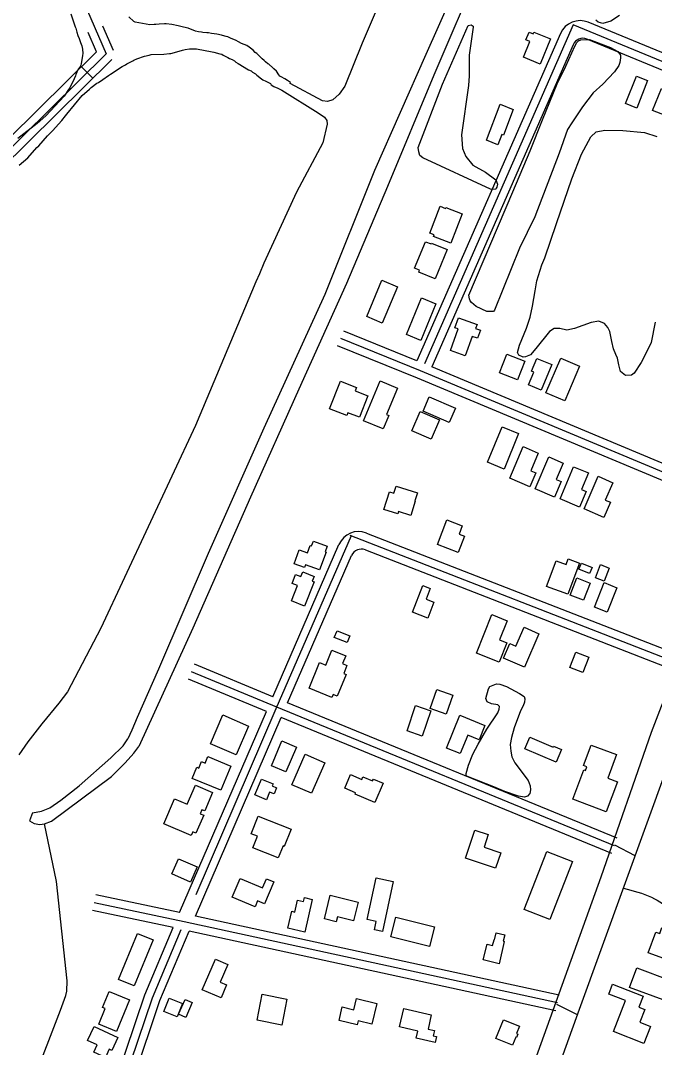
# Model space of a CAD drawing. Extents: x 3683613 to 3738215, y 469626 to 495384.
# Drawn here: x 3702002 to 3703185, y 487942 to 489859 of the extents above; entities that cross this region are included whole.
import ezdxf

# ---------------------------------------------------------------- set-up
doc = ezdxf.new("R2010")
doc.units = 0
for name, color, linetype in [('V-BLDG-OTLN', 7, 'Continuous'), ('V-ROAD-CNTR', 7, 'Continuous'), ('V-SITE-VEGE', 7, 'Continuous'), ('V-TOPO-SHOR', 7, 'Continuous')]:
    doc.layers.add(name, color=color, linetype=linetype)

msp = doc.modelspace()

# ---------------------------------------------------------------- linework, layer by layer
at = {"layer": 'V-BLDG-OTLN'}
for points in [[(3702940.3, 489790.2), (3702952.4, 489819.5), (3702944.8, 489822.6), (3702950.8, 489837), (3702958.6, 489833.7), (3702960, 489837.1), (3702991.1, 489824.2), (3702971.6, 489777.2)], [(3703130.9, 489703.6), (3703151.1, 489754.9), (3703172.1, 489746.6), (3703151.9, 489695.3)], [(3703213.3, 489678.2), (3703181.4, 489690.9), (3703197.8, 489731.8), (3703207.3, 489728), (3703208.7, 489731.5), (3703216.7, 489728.3), (3703215.3, 489724.7), (3703229.6, 489719)], [(3702921.3, 489692.9), (3702903.1, 489645), (3702900.1, 489646.2), (3702892.8, 489626.9), (3702871.2, 489635.1), (3702896.7, 489702.3)], [(3702825.8, 489497.9), (3702804.7, 489443.1), (3702772.7, 489455.5), (3702773.9, 489458.6), (3702765.6, 489461.8), (3702784.9, 489511.9), (3702795.2, 489507.9), (3702795.8, 489509.5)], [(3702798.1, 489431.2), (3702775.8, 489376.8), (3702745.2, 489389.3), (3702746.6, 489392.5), (3702737.1, 489396.4), (3702757.4, 489445.9), (3702767.9, 489441.6), (3702768.6, 489443.3)], [(3702648.1, 489306), (3702676.2, 489373.9), (3702705.1, 489361.9), (3702677, 489294.1)], [(3702777, 489330), (3702748.9, 489261.8), (3702721.9, 489272.9), (3702750, 489341.1)], [(3702844.7, 489269.2), (3702831.6, 489232.8), (3702804.3, 489242.6), (3702818.8, 489283), (3702812.5, 489285.3), (3702819.1, 489303.8), (3702853.8, 489291.3), (3702851.2, 489284.1), (3702860, 489281), (3702854.5, 489265.6)], [(3702909.4, 489236), (3702942.8, 489222.9), (3702929.2, 489188.2), (3702895.8, 489201.3)], [(3702993.4, 489216.5), (3702973.6, 489169.1), (3702950, 489179), (3702959.8, 489202.5), (3702955.6, 489204.3), (3702965.6, 489228.2)], [(3703044.8, 489213.4), (3703017.4, 489149), (3702982.4, 489163.9), (3703009.9, 489228.3)], [(3702650.3, 489158.4), (3702634.6, 489118.2), (3702612.9, 489126.6), (3702610.9, 489121.4), (3702578.5, 489134), (3702598.7, 489185.9), (3702628.9, 489174.1), (3702626.4, 489167.7)], [(3702642, 489111.5), (3702673, 489186.2), (3702705.4, 489172.8), (3702684.8, 489123.3), (3702688.9, 489121.6), (3702678.4, 489096.4)], [(3702764.5, 489156.3), (3702813.6, 489135.1), (3702802, 489108.4), (3702753, 489129.6)], [(3702747.5, 489128.9), (3702783.9, 489113.2), (3702768.4, 489077.3), (3702732, 489093)], [(3702931.2, 489088), (3702904.2, 489021.7), (3702873.4, 489034.3), (3702900.4, 489100.6)], [(3702914.8, 489004.4), (3702940, 489063.5), (3702968.1, 489051.5), (3702954.1, 489018.5), (3702963.7, 489014.4), (3702952.5, 488988.3)], [(3702962, 488984.9), (3702987.5, 489044.3), (3703014.4, 489032.8), (3703001.2, 489002.1), (3703010.6, 488998.1), (3702998.2, 488969.3)], [(3703008.7, 488965.8), (3703033.9, 489026), (3703061.8, 489014.4), (3703048.7, 488983.2), (3703057.4, 488979.5), (3703045.2, 488950.5)], [(3703053.5, 488947.1), (3703079.8, 489008.1), (3703107.2, 488996.2), (3703093.2, 488963.7), (3703102.7, 488959.6), (3703090.4, 488931.1)], [(3702738.6, 488961.7), (3702730.3, 488935), (3702707.1, 488942.1), (3702705.8, 488937.9), (3702679.8, 488945.9), (3702690.2, 488979.3), (3702698.8, 488976.7), (3702702.8, 488989.7), (3702742.5, 488977.5), (3702737.7, 488962)], [(3702780, 488880.6), (3702797.4, 488926.6), (3702826.2, 488915.7), (3702820.3, 488900.1), (3702830.4, 488896.3), (3702818.8, 488865.9)], [(3702572.1, 488866.7), (3702560.1, 488833.4), (3702533.8, 488842.9), (3702532, 488838), (3702512.8, 488844.9), (3702522, 488870.6), (3702537.4, 488865), (3702542.5, 488879.1), (3702545.1, 488878.2), (3702548.3, 488886.8), (3702574, 488877.6), (3702570.3, 488867.3)], [(3702983.7, 488802.7), (3703001.4, 488850.5), (3703019.9, 488843.6), (3703023.8, 488854.1), (3703045.2, 488846.2), (3703023.5, 488787.9)], [(3703063.9, 488826.4), (3703044, 488834.5), (3703048.7, 488846), (3703068.6, 488837.8)], [(3703100.5, 488836.8), (3703091.2, 488812.6), (3703074.6, 488818.9), (3703083.9, 488843.2)], [(3702549.8, 488811.1), (3702532, 488765.9), (3702507.5, 488775.6), (3702518.7, 488804.1), (3702508.6, 488808.1), (3702515.2, 488824.7), (3702525, 488820.9), (3702528.5, 488829.7), (3702549.8, 488821.3), (3702546.3, 488812.5)], [(3703027.5, 488786.4), (3703039.8, 488818.4), (3703065, 488808.8), (3703052.7, 488776.7)], [(3702733.1, 488754.6), (3702752.8, 488804.4), (3702766.6, 488799), (3702758.6, 488779), (3702773.4, 488773.1), (3702761.7, 488743.4)], [(3703072.8, 488763.7), (3703090.8, 488809.6), (3703114.7, 488800.2), (3703096.8, 488754.3)], [(3702852.8, 488678), (3702881.6, 488750), (3702910.1, 488738.6), (3702895.8, 488703), (3702909.5, 488697.5), (3702895, 488661.1)], [(3702611.2, 488697.7), (3702587.4, 488707.5), (3702592.6, 488720), (3702616.4, 488710.1)], [(3702969.2, 488714.3), (3702942.1, 488652), (3702903, 488669), (3702914.9, 488696.2), (3702926.3, 488691.3), (3702941.6, 488726.3)], [(3702540.4, 488612.7), (3702560.1, 488660.6), (3702571.7, 488655.8), (3702583.1, 488683.6), (3702608.8, 488673), (3702602.9, 488658.6), (3702611, 488655.3), (3702604.9, 488640.3), (3702609.3, 488638.5), (3702592.6, 488598), (3702585.1, 488601), (3702582.8, 488595.3)], [(3703027.1, 488651.2), (3703038, 488679.9), (3703062.2, 488670.7), (3703051.3, 488642)], [(3702808.5, 488599.6), (3702796.2, 488564.3), (3702766.2, 488574.8), (3702778.5, 488610.1)], [(3702767.6, 488570.7), (3702751.7, 488523.2), (3702723.1, 488532.8), (3702739, 488580.3)], [(3702356.2, 488509), (3702379.2, 488562.7), (3702427.3, 488542), (3702404.3, 488488.4)], [(3702797, 488500.8), (3702821.8, 488562.1), (3702868.3, 488543.3), (3702857.5, 488516.6), (3702836.5, 488525.1), (3702822.5, 488490.5)], [(3702516.8, 488502.7), (3702497.1, 488456.3), (3702470, 488467.9), (3702489.7, 488514.2)], [(3702952.5, 488521.4), (3702996, 488502.9), (3702996.8, 488504.6), (3703011.4, 488498.4), (3703001.4, 488474.9), (3702943.2, 488499.6)], [(3703066.6, 488506.6), (3703114.1, 488488.9), (3703097.7, 488444.9), (3703115.8, 488438.1), (3703094.8, 488382), (3703032.4, 488405.3), (3703053, 488460.4), (3703056.5, 488459.1), (3703059, 488465.9), (3703052.4, 488468.4)], [(3702533.1, 488489.3), (3702569.5, 488473.6), (3702544.8, 488416.5), (3702508.4, 488432.2)], [(3702394.2, 488467.4), (3702375.6, 488422.2), (3702321.9, 488444.3), (3702330.6, 488465.4), (3702334.7, 488463.7), (3702339.6, 488475.8), (3702346.7, 488472.9), (3702351.7, 488484.9)], [(3702663.3, 488399.1), (3702626.1, 488414.8), (3702627.2, 488417.4), (3702607.1, 488425.8), (3702617.8, 488451.3), (3702638.7, 488442.5), (3702640.6, 488447.2), (3702658.9, 488439.5), (3702660.4, 488443.2), (3702678.6, 488435.5)], [(3702328.2, 488432), (3702360.4, 488418.1), (3702345.6, 488383.7), (3702340.5, 488385.9), (3702337.3, 488378.4), (3702343.7, 488375.7), (3702329.2, 488342.2), (3702323.4, 488344.6), (3702320.4, 488337.5), (3702269, 488359.7), (3702289.2, 488406.4), (3702312.8, 488396.2)], [(3702439.3, 488413.4), (3702451.7, 488443), (3702473.1, 488434), (3702471.6, 488430.4), (3702479.8, 488427), (3702474.9, 488415.3), (3702466.7, 488418.7), (3702460.7, 488404.4)], [(3702506.8, 488349.5), (3702494, 488317.5), (3702491.8, 488318.4), (3702482.8, 488295.8), (3702435.4, 488314.7), (3702444, 488336.3), (3702432.3, 488341), (3702445.4, 488374)], [(3702888.4, 488276.7), (3702832.2, 488295.5), (3702849.7, 488348), (3702874.7, 488339.6), (3702866.9, 488316), (3702898.1, 488305.6)], [(3703031.9, 488289), (3702989.7, 488180.9), (3702941.6, 488199.6), (3702983.8, 488307.7)], [(3702318.8, 488250.7), (3702284.3, 488266.1), (3702296.9, 488294.4), (3702331.4, 488279)], [(3702396.8, 488222.8), (3702411.5, 488257.6), (3702453.5, 488239.9), (3702460.7, 488256.9), (3702474.4, 488251.1), (3702457.2, 488210.5), (3702444.4, 488215.9), (3702439.7, 488204.7)], [(3702697.5, 488251.7), (3702677.4, 488158.5), (3702662.3, 488161.7), (3702665.6, 488177.3), (3702649, 488180.8), (3702665.7, 488258.5)], [(3702532.2, 488157.3), (3702500.6, 488164.6), (3702508, 488196.3), (3702513.7, 488195), (3702518.9, 488217.3), (3702530, 488214.7), (3702531.6, 488221.8), (3702546.3, 488218.4)], [(3702579.9, 488226.4), (3702631.9, 488213.6), (3702623.3, 488178.5), (3702593.5, 488185.8), (3702591.2, 488176.6), (3702569, 488182)], [(3702765, 488130.4), (3702693.2, 488148.5), (3702702.5, 488185.2), (3702774.3, 488167.1)], [(3703288.5, 488077.3), (3703173.4, 488118.5), (3703187.3, 488157.3), (3703194.8, 488154.7), (3703198.9, 488166), (3703213, 488160.9), (3703208.7, 488149), (3703302.2, 488115.5)], [(3702184.7, 488069.1), (3702220.1, 488155), (3702249.4, 488142.9), (3702214, 488057)], [(3702865.4, 488105.5), (3702872.4, 488134.7), (3702882.9, 488132.2), (3702885.5, 488143), (3702886.6, 488142.8), (3702889.8, 488156.2), (3702905.5, 488152.5), (3702902.7, 488140.6), (3702904.7, 488140.1), (3702894.8, 488098.5)], [(3702376.2, 488034.9), (3702341, 488050), (3702365.5, 488107.2), (3702388.7, 488097.3), (3702374.5, 488064.2), (3702386.5, 488059)], [(3703201.2, 488030.9), (3703138.4, 488054.1), (3703151.9, 488090.6), (3703214.7, 488067.4)], [(3702205.1, 488031.1), (3702180.7, 487972), (3702147.9, 487985.6), (3702160, 488014.7), (3702154.6, 488016.9), (3702167, 488046.9)], [(3703165.2, 487949.5), (3703108.2, 487971.8), (3703130.8, 488029.6), (3703099.6, 488041.8), (3703106.8, 488060.2), (3703163.7, 488037.9), (3703155.8, 488017.7), (3703167, 488013.3), (3703157.7, 487989.4), (3703177.7, 487981.6)], [(3702279.3, 488034.2), (3702303.9, 488024.4), (3702293.9, 487999.5), (3702269.4, 488009.4)], [(3702296.9, 488004.2), (3702309.2, 488032), (3702322.4, 488026.2), (3702310.2, 487998.4)], [(3702498.9, 488032.4), (3702489.5, 487983.9), (3702443.3, 487992.9), (3702452.7, 488041.4)], [(3702630.2, 487984.5), (3702596.2, 487992.7), (3702602.3, 488017.9), (3702623.9, 488012.7), (3702628.8, 488033.5), (3702666.5, 488024.4), (3702657.2, 487985.6), (3702632, 487991.7)], [(3702717.2, 488015), (3702768.4, 488003.3), (3702762.3, 487976.5), (3702774.4, 487973.8), (3702772.2, 487964.1), (3702778.1, 487962.7), (3702775.5, 487951.3), (3702740, 487959.4), (3702743.1, 487972.8), (3702709.4, 487980.5)], [(3702889.1, 487959), (3702903.3, 487993.9), (3702933.2, 487981.7), (3702927.6, 487968.1), (3702929.8, 487967.2), (3702927.2, 487960.8), (3702925.9, 487961.3), (3702919.9, 487946.4)], [(3702139, 487981.2), (3702183.5, 487960.7), (3702172.4, 487936.5), (3702167.4, 487938.8), (3702160.3, 487923.4), (3702138.6, 487933.5), (3702144.9, 487947.1), (3702127.1, 487955.3)]]:
    msp.add_lwpolyline(points, close=True, dxfattribs=at)
at = {"layer": 'V-ROAD-CNTR'}
msp.add_line((3702136.6, 489750.9), (3702115.5, 489772.2), dxfattribs=at)
for points in [[(3701717.3, 490818.9), (3702161.7, 489796.4)], [(3702175.5, 489802.4), (3702155.6, 489848.3)], [(3703602.1, 489616.3), (3703033.1, 489850.8), (3702755.6, 489218.1)], [(3703607.8, 489630.1), (3703061.4, 489855.4)], [(3702143.8, 489800.1), (3702128.1, 489836.3)], [(3703009.6, 489834.4), (3702741.7, 489223.7)], [(3703033.1, 489813.4), (3702769.5, 489212.3)], [(3703596.4, 489602.4), (3703059, 489823.9)], [(3702143.8, 489800.1), (3701266.6, 488933.6), (3701238.7, 488887.3)], [(3702161.6, 489796.7), (3701278.5, 488924.2), (3701251.6, 488879.6)], [(3702172.2, 489786), (3701290.3, 488914.9), (3701264.4, 488871.8)], [(3702741.7, 489223.7), (3702605, 489279.1)], [(3703342.3, 488956.9), (3702748.3, 489204.9), (3702599.3, 489265.2)], [(3703336.5, 488943.1), (3702742.6, 489191), (3702593.7, 489251.3)], [(3703348.1, 488970.7), (3702769.5, 489212.3)], [(3702329.4, 488227.9), (3702479.2, 488574.5), (3702619.7, 488897.6)], [(3702616.1, 488898.3), (3703233.1, 488658), (3703238.7, 488656.8)], [(3702647.3, 488902.2), (3703238.8, 488671.8)], [(3702788.7, 487436.6), (3703085.2, 488260.7), (3703179.1, 488530.6), (3703324.3, 488907.1)], [(3702837.1, 487437.3), (3703045.1, 488013.7), (3703252.3, 488584.4), (3703364.3, 488892.6)], [(3702472.5, 488596.8), (3702596.1, 488880.9)], [(3702645.4, 488870.8), (3703228.6, 488643.6)], [(3702500.3, 488585.4), (3702619.8, 488860.1)], [(3703110.5, 488318.4), (3702480.4, 488577.3), (3702321, 488643.4)], [(3702472.5, 488596.8), (3702326.8, 488657.3)], [(3702460.6, 488569.3), (3702315.3, 488629.6)], [(3703115.6, 488332.5), (3702500.3, 488585.4)], [(3702298.4, 488193.9), (3702460.6, 488569.3)], [(3702328.3, 488187.5), (3702488.3, 488557.8)], [(3703105.3, 488304.2), (3702488.3, 488557.8)], [(3703149, 488299.8), (3703110.9, 488319.7)], [(3702298.4, 488193.9), (3702142.1, 488226.8)], [(3703004.1, 488025.5), (3702307.3, 488176.7), (3702139, 488212.1)], [(3702286.4, 488165.8), (3702135.9, 488197.5)], [(3703007.3, 488040.1), (3702328.3, 488187.5)], [(3701957.3, 487188.7), (3702063.6, 487515.1), (3702090.7, 487594.8), (3702180.4, 487881.5), (3702234, 488040.4), (3702286.4, 488165.8)], [(3702180.8, 487832.5), (3702194.6, 487876.9), (3702248.1, 488035.1), (3702301.4, 488162.6)], [(3702213.3, 487885.1), (3702262.1, 488029.8), (3702316.3, 488159.4)], [(3703000.9, 488010.8), (3702316.3, 488159.4)], [(3703041.3, 488003.3), (3703002.9, 488022.2)]]:
    msp.add_lwpolyline(points, dxfattribs=at)
for centre, radius, start, end in [((3703046.2, 489818.4), 40, 67.598, 156.3193), ((3703051.4, 489805.4), 20, 67.5977, 156.3189), ((3702632.8, 488865), 40, 68.7193, 156.4908), ((3702638.1, 488852.1), 20, 68.7181, 156.492)]:
    msp.add_arc(centre, radius, start, end, dxfattribs=at)
msp.add_spline([(3703127.1, 488239.6), (3703179.5, 488222.4), (3703258.6, 488170.6), (3703334.4, 488135), (3703418.5, 488102)], degree=3, dxfattribs=at)
at = {"layer": 'V-SITE-VEGE'}
for points in [[(3702723.4, 490012.8), (3702639.5, 489816.6), (3702606.9, 489736.3), (3702596.6, 489720.9), (3702584.5, 489710.7), (3702574.6, 489707.6), (3702565.2, 489708.6), (3702504.8, 489740.9), (3702505.8, 489742.8), (3702500.3, 489746.4), (3702494.8, 489750), (3702488.4, 489753.6), (3702485.9, 489755.1), (3702483.9, 489757.2), (3702479.5, 489764.3), (3702474.5, 489768.4), (3702473, 489770.4), (3702465.1, 489777.1), (3702463.1, 489778.1), (3702459.1, 489781.7), (3702456.6, 489784.2), (3702452.7, 489787.3), (3702448.2, 489791.4), (3702442.7, 489797), (3702439.8, 489799), (3702436.3, 489803.1), (3702428.3, 489808.8), (3702424.4, 489811.8), (3702414.4, 489816), (3702408.9, 489819.1), (3702404.4, 489821.2), (3702393.9, 489825.4), (3702388.9, 489827.9), (3702385.9, 489829), (3702378.9, 489830.6), (3702376.9, 489831.6), (3702368.4, 489833.3), (3702358.3, 489834.4), (3702352.8, 489835.5), (3702349.8, 489835.5), (3702342.3, 489836.2), (3702339.8, 489836.7), (3702333.7, 489837.3), (3702328.2, 489838.9), (3702314.7, 489844.1), (3702305.7, 489846.2), (3702296.2, 489848.9), (3702284.2, 489851.1), (3702273.6, 489852.2), (3702270.6, 489852.3), (3702260.5, 489851.9), (3702254.5, 489851.5), (3702251, 489851.1), (3702242.9, 489850.7), (3702215.9, 489855.6), (3702213.4, 489856.6), (3702203.9, 489865.3)], [(3702095.7, 489871.4), (3702101.9, 489852.7)], [(3703119.8, 489868), (3703103.2, 489857.3), (3703088.6, 489853.2), (3703079.7, 489855.7), (3703075.4, 489859.2)], [(3702101.9, 489852.7), (3702103.8, 489846.6), (3702105.3, 489844.1), (3702107.2, 489837), (3702109.1, 489830.5), (3702111.1, 489824.9), (3702114, 489817.8), (3702116.4, 489811.2), (3702117.8, 489805.2), (3702118.2, 489797.1), (3702117.6, 489793.1), (3702114.9, 489777.6), (3702114.4, 489775.1), (3702112.3, 489771.6), (3702109.7, 489767.6), (3702105.1, 489757.6), (3702104.5, 489755.6), (3702101.9, 489750.1), (3702093.6, 489733.2), (3702091.6, 489729.7), (3702083.4, 489717.2), (3702049.1, 489681), (3702032.8, 489666.2), (3701996.7, 489638.5)], [(3702170, 489758.4), (3702191.8, 489773.1), (3702197.9, 489776), (3702200.4, 489778), (3702211.6, 489783.4), (3702213.6, 489784.9), (3702218.7, 489787.3), (3702233.3, 489792.1), (3702241.9, 489794), (3702245.4, 489795), (3702269.1, 489795.6), (3702279.6, 489797), (3702282.2, 489797.4), (3702297.8, 489801.7), (3702303.9, 489803.2), (3702308.9, 489804.6), (3702317, 489806), (3702330.5, 489805.8), (3702346.6, 489803), (3702356.6, 489800.9), (3702362.6, 489799.3), (3702374.1, 489796.6), (3702377.7, 489796.1), (3702380.1, 489794), (3702388.6, 489789.9), (3702392.1, 489787.8), (3702396.6, 489785.7), (3702401.1, 489783.1), (3702403.6, 489781.1), (3702408.1, 489778.5), (3702427.5, 489766.7), (3702432, 489764.6), (3702435, 489762.5)], [(3702435, 489762.5), (3702440.5, 489758.9), (3702442.9, 489756.9), (3702451.4, 489749.7), (3702453.9, 489748.2), (3702459.4, 489745.6), (3702465.9, 489742.5), (3702468.4, 489740.9), (3702469.8, 489738.9), (3702474.8, 489735.8), (3702481.8, 489732.2), (3702489.7, 489728.4), (3702557.3, 489686.2), (3702569.2, 489678.2), (3702573.4, 489671.8), (3702574.1, 489665.3), (3702566, 489630.6), (3702516.6, 489538.2), (3702456.1, 489405.8), (3702447.7, 489385.7), (3702440.9, 489370.9), (3702328.4, 489102.7), (3702151.5, 488724.9), (3702089.6, 488605.9), (3702073.6, 488584.5), (3702041.4, 488546.4), (3702015.6, 488512.5), (3701999, 488488.2)], [(3701999.6, 489588.4), (3702015.4, 489602.7), (3702032.3, 489621.6), (3702035.8, 489624.6), (3702052.2, 489643.4), (3702058.3, 489649.9), (3702061.4, 489652.9), (3702079.2, 489672.2), (3702085.9, 489680.7), (3702088, 489684.1), (3702117.1, 489718.9), (3702130.4, 489730.8), (3702133.4, 489733.8), (3702144.1, 489741.6), (3702147.6, 489743.1), (3702155.3, 489748.5), (3702165.9, 489755.9), (3702170, 489758.4)], [(3703186.5, 489295.6), (3703178.5, 489257.6), (3703168.8, 489237.4), (3703159.9, 489220.2), (3703147.1, 489200.8), (3703142.3, 489197), (3703130.9, 489195.9), (3703121.6, 489203.5), (3703118.3, 489216.1), (3703115.7, 489228.3), (3703113.1, 489235.4), (3703108.5, 489246.1), (3703105.2, 489259.9), (3703101.5, 489278), (3703098.1, 489285.9), (3703091.9, 489293), (3703081, 489297.5), (3703066.5, 489295.4), (3703035.7, 489284), (3703021.1, 489281.1), (3703008.2, 489283.7), (3703002, 489284.1), (3702998, 489283.8), (3702989.3, 489278.1), (3702963.7, 489246.3), (3702953.8, 489234.6), (3702944.3, 489230.8), (3702940, 489230.5), (3702931.8, 489234.2), (3702929.1, 489238.9), (3702932.8, 489253), (3702945.9, 489284.6), (3702952.8, 489305.3), (3702957.5, 489325.6), (3702962.2, 489354.2), (3702965.6, 489372.6), (3702974.7, 489403), (3702980.3, 489415.5), (3703002.1, 489479.9), (3703030.8, 489563.5), (3703048.7, 489609.5), (3703066.4, 489641.4), (3703076, 489650.7), (3703092.1, 489654), (3703125.9, 489653.5), (3703166.2, 489649.8), (3703189.2, 489642)]]:
    msp.add_lwpolyline(points, dxfattribs=at)
for points in [[(3702888, 489543.2), (3702879.2, 489544.2), (3702752.7, 489602.4), (3702747.3, 489607), (3702744.9, 489613.4), (3702744.1, 489621.6), (3702789.5, 489739.7), (3702837.5, 489849.6), (3702842.7, 489850.3), (3702846.3, 489848), (3702846.3, 489846.2), (3702839, 489793.9), (3702839.1, 489755.2), (3702837.7, 489737.6), (3702824.6, 489645.3), (3702826.8, 489620.1), (3702833, 489605), (3702846.2, 489588.8), (3702869.3, 489575.7), (3702888.9, 489561.4), (3702891.9, 489553.2), (3702890.9, 489547.4), (3702889.7, 489545.6)], [(3702933.1, 489434.1), (3702886.6, 489318), (3702884.3, 489315.6), (3702871.9, 489315.8), (3702851.9, 489325.1), (3702843.6, 489332.7), (3702841.2, 489335.8), (3702839.6, 489339.3), (3702838.7, 489345.9), (3702920.7, 489538.7), (3702953.2, 489615.3), (3702975.9, 489673.3), (3703003.1, 489740.6), (3703019.2, 489773.6), (3703036.6, 489810.9), (3703039.8, 489817.9), (3703043, 489820.6), (3703047.7, 489822.5), (3703063.4, 489823), (3703103.1, 489808.4), (3703116.7, 489800.7), (3703121.3, 489794), (3703121.6, 489788.9), (3703120.3, 489780.3), (3703118.6, 489774.5), (3703110.6, 489762.9), (3703088.8, 489739.7), (3703070.5, 489723.5), (3703050.6, 489697.6), (3703030.6, 489667.8), (3703022.6, 489655.4), (3703007.1, 489611.4), (3702961.9, 489492)], [(3702885.4, 488428.9), (3702839.2, 488446.5), (3702834.9, 488448.5), (3702833.8, 488449.7), (3702833.4, 488453.7), (3702838, 488469), (3702845.8, 488489.7), (3702855.9, 488508.1), (3702872, 488536.2), (3702892.6, 488566.6), (3702895, 488573.6), (3702895.9, 488578.3), (3702892.4, 488581.5), (3702881, 488583.7), (3702872.4, 488587.3), (3702870.5, 488593.7), (3702875.1, 488611.3), (3702877.9, 488615.6), (3702890.2, 488620.9), (3702896.5, 488620.1), (3702908.6, 488615.9), (3702933.2, 488602.6), (3702941.8, 488597), (3702943.3, 488593), (3702942.1, 488586.7), (3702939.6, 488579.7), (3702935.1, 488570.3), (3702922.9, 488539), (3702917.9, 488520.5), (3702915.7, 488507.6), (3702916.7, 488495.4), (3702918.9, 488484.7), (3702924.3, 488473.6), (3702949.4, 488440.6), (3702953.2, 488430.3), (3702953.8, 488422.8), (3702952.2, 488416.1), (3702947.8, 488411.4), (3702942.6, 488409.5), (3702931.2, 488410.9), (3702905.4, 488419.9)]]:
    msp.add_lwpolyline(points, close=True, dxfattribs=at)
at = {"layer": 'V-TOPO-SHOR'}
for points in [[(3702923.2, 490163.7), (3702894.6, 490080.9), (3702882.9, 490053.4), (3702832.3, 489962.1), (3702758.1, 489795.5), (3702662.7, 489578.7), (3702570, 489347.4), (3702456.1, 489097.8), (3702351.8, 488864), (3702259.3, 488648.4), (3702219.7, 488557.8), (3702209.7, 488534.4), (3702202.4, 488518.1)], [(3702952, 490146.9), (3702944, 490130.7), (3702859.6, 489959.1), (3702773.3, 489756.9), (3702687, 489549), (3702610.2, 489367.8), (3702521.5, 489170.8), (3702431.1, 488969.2), (3702323.5, 488724.9), (3702222.4, 488503.9)], [(3702024.5, 488380.3), (3702040.7, 488383), (3702056.3, 488389.7), (3702076.9, 488403.9), (3702111.2, 488430.6), (3702170.6, 488482.7), (3702193.4, 488505.1), (3702202.4, 488518.1)], [(3702024.5, 488380.3), (3702018.4, 488365.1), (3702027.2, 488360.1), (3702037.7, 488358), (3702046.9, 488359.3), (3702059.6, 488364.8), (3702171.8, 488447.9), (3702197.4, 488473.3), (3702213.4, 488491.6), (3702222.4, 488503.9)], [(3701676.4, 486914), (3701747.8, 487103.7), (3701787.7, 487210), (3701806.3, 487274.7), (3701831.6, 487351.7), (3701908, 487558.3), (3701971.5, 487738.6), (3702076.3, 488011.8), (3702086.2, 488039.3), (3702088.4, 488047.4), (3702088.7, 488066.6), (3702069.2, 488251.8), (3702046.9, 488359.3)]]:
    msp.add_lwpolyline(points, dxfattribs=at)

doc.saveas('drawing.dxf')
